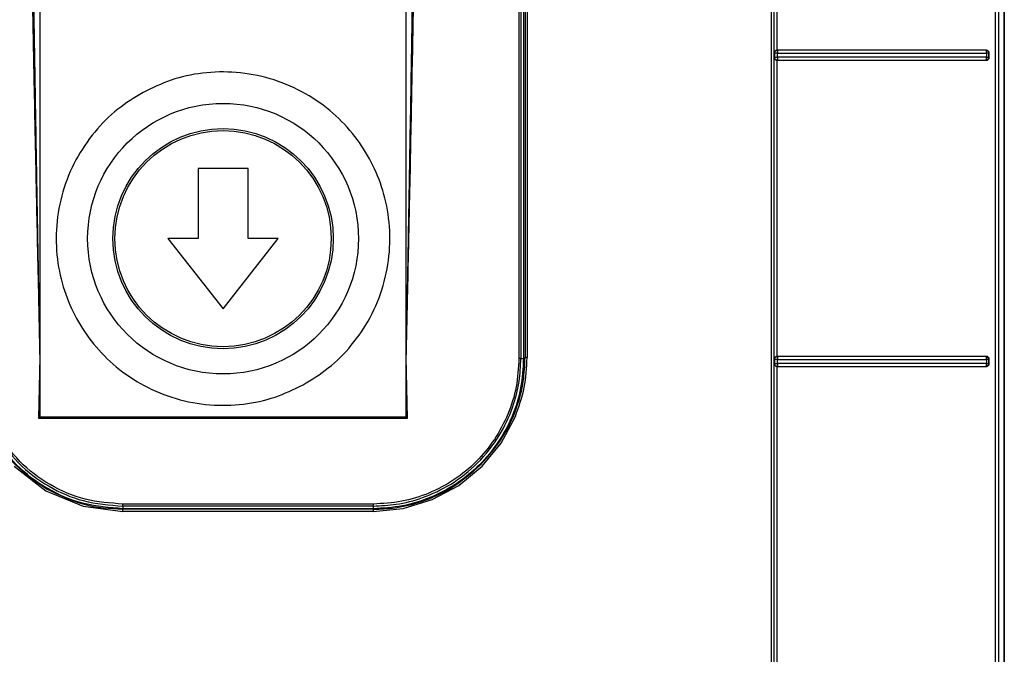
# Model space of a CAD drawing. Header units: inches. Extents: x 170 to 312, y 215 to 248.
# Tile 335 of 656: x 225.714 to 225.8431, y 222.4281 to 222.5114. Entities that reach past the tile are written whole.
import ezdxf

# ---------------------------------------------------------------- set-up
doc = ezdxf.new("R2010")
doc.units = ezdxf.units.IN
doc.header["$LTSCALE"] = 0.25
doc.header["$MEASUREMENT"] = 0
doc.layers.add('MOTOR LH', color=7, linetype='Continuous')

msp = doc.modelspace()

# ---------------------------------------------------------------- linework, layer by layer
at = {"layer": 'MOTOR LH'}
for p, q in [((225.71667, 222.58764), (225.71667, 222.45929)), ((225.7647, 222.45929), (225.7647, 222.58764)), ((225.84305, 222.2356), (225.84305, 222.55105)), ((225.84305, 222.55105), (225.84305, 222.25339)), ((225.8129, 222.50697), (225.8129, 222.54658)), ((225.81331, 222.50736), (225.8133, 222.5462)), ((225.77946, 222.52598), (225.77945, 222.46695)), ((225.77972, 222.52598), (225.77971, 222.46693)), ((225.78006, 222.52598), (225.78006, 222.46693)), ((225.78027, 222.5261), (225.78027, 222.46705)), ((225.78054, 222.52606), (225.78053, 222.46706)), ((225.81332, 222.50735), (225.81331, 222.50736)), ((225.84067, 222.50736), (225.84062, 222.50735)), ((225.8407, 222.50723), (225.84066, 222.50731)), ((225.8129, 222.50697), (225.81293, 222.50695)), ((225.81293, 222.50645), (225.8129, 222.50642)), ((225.8129, 222.46681), (225.8129, 222.50642)), ((225.81293, 222.50695), (225.81293, 222.50645)), ((225.8133, 222.50604), (225.81332, 222.50605)), ((225.81331, 222.4672), (225.8133, 222.50604)), ((225.81332, 222.50645), (225.81332, 222.50696)), ((225.81332, 222.50645), (225.81332, 222.50634)), ((225.81332, 222.50608), (225.81332, 222.50605)), ((225.84061, 222.50606), (225.84064, 222.50607)), ((225.84061, 222.50606), (225.84067, 222.50605)), ((225.84064, 222.50607), (225.84066, 222.50609)), ((225.84066, 222.50609), (225.8407, 222.50618)), ((225.84073, 222.50696), (225.84073, 222.50645)), ((225.841, 222.50695), (225.84109, 222.50697)), ((225.841, 222.50695), (225.841, 222.50645)), ((225.841, 222.50645), (225.84109, 222.50643)), ((225.84109, 222.50643), (225.84109, 222.50697)), ((225.74397, 222.49184), (225.73741, 222.49184)), ((225.73741, 222.49184), (225.73741, 222.48265)), ((225.74397, 222.48265), (225.74397, 222.49184)), ((225.73741, 222.48265), (225.73347, 222.48265)), ((225.73347, 222.48265), (225.74069, 222.47346)), ((225.74069, 222.47346), (225.7479, 222.48265)), ((225.7479, 222.48265), (225.74397, 222.48265)), ((225.71667, 222.46717), (225.71651, 222.45913)), ((225.76486, 222.45913), (225.7647, 222.46717)), ((225.77971, 222.46693), (225.78006, 222.46693)), ((225.78027, 222.46705), (225.78027, 222.46705)), ((225.8129, 222.46681), (225.81293, 222.46679)), ((225.81293, 222.46629), (225.8129, 222.46627)), ((225.8129, 222.42666), (225.8129, 222.46627)), ((225.81293, 222.46679), (225.81293, 222.46629)), ((225.81332, 222.46719), (225.81331, 222.4672)), ((225.81332, 222.46629), (225.81332, 222.4668)), ((225.81332, 222.46602), (225.81332, 222.46593)), ((225.84067, 222.4672), (225.84062, 222.46719)), ((225.8407, 222.46707), (225.84066, 222.46716)), ((225.84066, 222.46593), (225.8407, 222.46602)), ((225.84073, 222.4668), (225.84073, 222.46629)), ((225.841, 222.4668), (225.84109, 222.46681)), ((225.841, 222.4668), (225.841, 222.46629)), ((225.841, 222.46629), (225.84109, 222.46628)), ((225.84109, 222.46628), (225.84109, 222.46681)), ((225.8133, 222.46589), (225.81332, 222.4659)), ((225.81331, 222.42704), (225.8133, 222.46589)), ((225.81332, 222.46593), (225.81332, 222.4659)), ((225.84061, 222.4659), (225.84064, 222.46591)), ((225.84061, 222.4659), (225.84067, 222.46589)), ((225.84064, 222.46591), (225.84066, 222.46593)), ((225.71651, 222.45913), (225.71667, 222.45929)), ((225.71651, 222.45913), (225.76486, 222.45913)), ((225.71667, 222.45929), (225.7647, 222.45929)), ((225.7647, 222.45929), (225.76486, 222.45913)), ((225.77713, 222.45585), (225.77899, 222.45933)), ((225.77463, 222.4528), (225.77713, 222.45585)), ((225.71332, 222.4528), (225.71749, 222.44959)), ((225.77157, 222.45029), (225.77463, 222.4528)), ((225.71749, 222.44959), (225.72235, 222.44758)), ((225.76809, 222.44843), (225.77157, 222.45029)), ((225.76431, 222.44728), (225.76809, 222.44843)), ((225.72235, 222.44758), (225.72757, 222.44689)), ((225.76037, 222.44785), (225.72756, 222.44785)), ((225.76037, 222.44758), (225.72756, 222.44758)), ((225.72756, 222.44758), (225.72756, 222.44724)), ((225.76037, 222.44724), (225.72756, 222.44724)), ((225.76038, 222.44716), (225.72757, 222.44716)), ((225.76038, 222.44689), (225.72757, 222.44689)), ((225.76037, 222.44758), (225.76037, 222.44724)), ((225.76038, 222.44689), (225.76431, 222.44728))]:
    msp.add_line(p, q, dxfattribs=at)
for radius in [0.01774, 0.01444, 0.01417]:
    msp.add_circle((225.74069, 222.48265), radius, dxfattribs=at)
for points, knots in [([(225.81249, 222.55187), (225.81249, 222.53099), (225.81249, 222.48923), (225.81249, 222.42657), (225.81249, 222.36393), (225.81249, 222.30132), (225.81249, 222.25964), (225.81249, 222.2388)], [0, 0, 0, 0, 0.2, 0.4, 0.6, 0.8, 1, 1, 1, 1]), ([(225.81288, 222.23978), (225.81288, 222.26055), (225.81288, 222.30208), (225.81288, 222.36446), (225.81288, 222.42689), (225.81288, 222.48933), (225.81288, 222.53094), (225.81288, 222.55175)], [0, 0, 0, 0, 0.199959, 0.399961, 0.599979, 0.80001, 1, 1, 1, 1]), ([(225.84187, 222.55179), (225.84187, 222.53391), (225.84185, 222.49815), (225.84184, 222.4445), (225.84184, 222.40875), (225.84184, 222.39087)], [0, 0, 0, 0, 0.3333777, 0.6667111, 1, 1, 1, 1]), ([(225.84232, 222.5514), (225.8423, 222.53013), (225.84227, 222.48759), (225.84229, 222.42375), (225.84234, 222.35993), (225.84243, 222.29615), (225.84253, 222.2537), (225.84258, 222.23247)], [0, 0, 0, 0, 0.199984, 0.399977, 0.600029, 0.800023, 1, 1, 1, 1]), ([(225.71519, 222.54994), (225.71522, 222.54695), (225.71528, 222.54081), (225.71541, 222.53169), (225.71555, 222.52242), (225.71572, 222.51326), (225.71588, 222.5047), (225.71604, 222.49669), (225.71619, 222.48962), (225.71634, 222.48254), (225.7165, 222.47521), (225.71661, 222.46999), (225.71667, 222.46717)], [0, 0, 0, 0, 0.108305, 0.22261, 0.330745, 0.444165, 0.554601, 0.640848, 0.734435, 0.810783, 0.897533, 1, 1, 1, 1]), ([(225.71544, 222.54995), (225.71545, 222.54822), (225.71548, 222.54458), (225.71554, 222.53884), (225.71561, 222.53256), (225.71569, 222.52573), (225.7158, 222.51836), (225.71591, 222.511), (225.71601, 222.50461), (225.7161, 222.49933), (225.71618, 222.49473), (225.71625, 222.49062), (225.71631, 222.48715), (225.71637, 222.48385), (225.71644, 222.47965), (225.71655, 222.47391), (225.71663, 222.46958), (225.71667, 222.46717)], [0, 0, 0, 0, 0.062702, 0.131993, 0.207874, 0.290346, 0.379406, 0.475057, 0.557054, 0.610988, 0.666485, 0.723545, 0.759898, 0.792286, 0.843099, 0.912337, 1, 1, 1, 1]), ([(225.7647, 222.46717), (225.76474, 222.46919), (225.76481, 222.47288), (225.7649, 222.47792), (225.76497, 222.48192), (225.76502, 222.4849), (225.76507, 222.48732), (225.76511, 222.49003), (225.76518, 222.49382), (225.76526, 222.49851), (225.76535, 222.50352), (225.76543, 222.50889), (225.76556, 222.51711), (225.76571, 222.52764), (225.76585, 222.5394), (225.76591, 222.54664), (225.76594, 222.54995)], [0, 0, 0, 0, 0.07319, 0.133984, 0.182381, 0.218382, 0.241987, 0.269928, 0.316673, 0.379251, 0.439861, 0.498505, 0.573594, 0.73788, 0.880015, 1, 1, 1, 1]), ([(225.7647, 222.46717), (225.76476, 222.46975), (225.76486, 222.47457), (225.76501, 222.48126), (225.76515, 222.48766), (225.76528, 222.49408), (225.76541, 222.5007), (225.76554, 222.50727), (225.76568, 222.51467), (225.76583, 222.52293), (225.76597, 222.53202), (225.76609, 222.54098), (225.76615, 222.54701), (225.76618, 222.54994)], [0, 0, 0, 0, 0.093729, 0.174536, 0.24242, 0.325941, 0.407072, 0.482165, 0.564229, 0.675047, 0.781572, 0.893672, 1, 1, 1, 1]), ([(225.81293, 222.50695), (225.81293, 222.50699), (225.81293, 222.50705), (225.81297, 222.50715), (225.81304, 222.50723), (225.8131, 222.50728), (225.81315, 222.50731), (225.81318, 222.50732), (225.8132, 222.50733), (225.81322, 222.50733), (225.81326, 222.50734), (225.81329, 222.50734), (225.81332, 222.50735)], [0, 0, 0, 0, 0.169717, 0.309821, 0.50036, 0.669269, 0.720735, 0.750058, 0.812687, 0.820426, 0.875276, 1, 1, 1, 1]), ([(225.81331, 222.50736), (225.81327, 222.50735), (225.81321, 222.50735), (225.81312, 222.50731), (225.81304, 222.50726), (225.813, 222.50722), (225.81298, 222.50719)], [0, 0, 0, 0, 0.230859, 0.468557, 0.712686, 1, 1, 1, 1]), ([(225.84067, 222.50736), (225.8377, 222.50736), (225.83176, 222.50736), (225.82258, 222.50736), (225.8164, 222.50736), (225.81331, 222.50736)], [0, 0, 0, 0, 0.333152, 0.666752, 1, 1, 1, 1]), ([(225.81332, 222.50735), (225.81332, 222.50734), (225.81332, 222.50733), (225.81332, 222.50726), (225.81332, 222.50723)], [0, 0, 0, 0, 0.500043, 1, 1, 1, 1]), ([(225.84062, 222.50735), (225.83765, 222.50735), (225.83173, 222.50735), (225.82257, 222.50735), (225.8164, 222.50735), (225.81332, 222.50735)], [0, 0, 0, 0, 0.333018, 0.666912, 1, 1, 1, 1]), ([(225.84066, 222.50731), (225.84065, 222.50732), (225.84064, 222.50734), (225.84063, 222.50735), (225.84062, 222.50735), (225.84062, 222.50735), (225.84062, 222.50735)], [0, 0, 0, 0, 0.500013, 0.83434, 0.938283, 1, 1, 1, 1]), ([(225.84062, 222.50735), (225.84067, 222.50734), (225.84077, 222.50733), (225.84088, 222.50724), (225.84095, 222.50715), (225.84099, 222.50705), (225.841, 222.50699), (225.841, 222.50695)], [0, 0, 0, 0, 0.250906, 0.501408, 0.695045, 0.83371, 1, 1, 1, 1]), ([(225.84109, 222.50697), (225.84108, 222.507), (225.84108, 222.50705), (225.84105, 222.50714), (225.84097, 222.50725), (225.84084, 222.50734), (225.84073, 222.50735), (225.84067, 222.50736)], [0, 0, 0, 0, 0.116527, 0.229907, 0.466736, 0.729518, 1, 1, 1, 1]), ([(225.81298, 222.50719), (225.81296, 222.50715), (225.81292, 222.50709), (225.81291, 222.50702), (225.8129, 222.50699), (225.8129, 222.50698), (225.8129, 222.50697), (225.8129, 222.50697)], [0, 0, 0, 0, 0.561295, 0.8701, 0.957428, 0.984304, 1, 1, 1, 1]), ([(225.8129, 222.50642), (225.81291, 222.50639), (225.81292, 222.50631), (225.81296, 222.50624), (225.81298, 222.50621)], [0, 0, 0, 0, 0.503791, 1, 1, 1, 1]), ([(225.81332, 222.50696), (225.81329, 222.50696), (225.81324, 222.50695), (225.81316, 222.50696), (225.81309, 222.50696), (225.81301, 222.50695), (225.81296, 222.50695), (225.81293, 222.50696), (225.81293, 222.50695), (225.81293, 222.50695)], [0, 0, 0, 0, 0.1448761, 0.2888763, 0.4064672, 0.5453396, 0.7784567, 0.8916654, 1, 1, 1, 1]), ([(225.81293, 222.50645), (225.81293, 222.50645), (225.81295, 222.50645), (225.81304, 222.50645), (225.81314, 222.50645), (225.81323, 222.50645), (225.81329, 222.50645), (225.81332, 222.50645)], [0, 0, 0, 0, 0.2509367, 0.5014619, 0.6987674, 0.8365444, 1, 1, 1, 1]), ([(225.81332, 222.50605), (225.81329, 222.50606), (225.81322, 222.50606), (225.81312, 222.5061), (225.81304, 222.50616), (225.81299, 222.50623), (225.81297, 222.50628), (225.81295, 222.5063), (225.81295, 222.50632), (225.81294, 222.50635), (225.81293, 222.50639), (225.81293, 222.50642), (225.81293, 222.50645)], [0, 0, 0, 0, 0.1706537, 0.3115785, 0.5034068, 0.6707761, 0.7218148, 0.75094, 0.8128715, 0.833619, 0.8750169, 1, 1, 1, 1]), ([(225.81298, 222.50621), (225.813, 222.50618), (225.81304, 222.50614), (225.81312, 222.50609), (225.81321, 222.50605), (225.81327, 222.50605), (225.8133, 222.50604)], [0, 0, 0, 0, 0.29194, 0.548646, 0.775454, 1, 1, 1, 1]), ([(225.8133, 222.50604), (225.81639, 222.50604), (225.82258, 222.50604), (225.83176, 222.50605), (225.8377, 222.50605), (225.84067, 222.50605)], [0, 0, 0, 0, 0.333449, 0.66692, 1, 1, 1, 1]), ([(225.81332, 222.50723), (225.81332, 222.5072), (225.81332, 222.50714), (225.81332, 222.50705), (225.81332, 222.50699), (225.81332, 222.50696)], [0, 0, 0, 0, 0.396825, 0.672899, 1, 1, 1, 1]), ([(225.81332, 222.50696), (225.8164, 222.50696), (225.82257, 222.50696), (225.83177, 222.50696), (225.83774, 222.50696), (225.84073, 222.50696)], [0, 0, 0, 0, 0.331506, 0.664839, 1, 1, 1, 1]), ([(225.84073, 222.50645), (225.83774, 222.50645), (225.83177, 222.50645), (225.82257, 222.50645), (225.8164, 222.50645), (225.81332, 222.50645)], [0, 0, 0, 0, 0.335093, 0.668426, 1, 1, 1, 1]), ([(225.81332, 222.50634), (225.81332, 222.50631), (225.81332, 222.50624), (225.81332, 222.5062), (225.81332, 222.50617)], [0, 0, 0, 0, 0.5849878, 1, 1, 1, 1]), ([(225.81332, 222.50617), (225.81332, 222.50616), (225.81332, 222.50612), (225.81332, 222.5061), (225.81332, 222.50608)], [0, 0, 0, 0, 0.510853, 1, 1, 1, 1]), ([(225.81332, 222.50605), (225.8164, 222.50605), (225.82257, 222.50605), (225.83172, 222.50605), (225.83765, 222.50606), (225.84061, 222.50606)], [0, 0, 0, 0, 0.333072, 0.666957, 1, 1, 1, 1]), ([(225.841, 222.50645), (225.84099, 222.5064), (225.84098, 222.5063), (225.84089, 222.50617), (225.84076, 222.50608), (225.84066, 222.50606), (225.84061, 222.50606)], [0, 0, 0, 0, 0.250029, 0.499997, 0.749969, 1, 1, 1, 1]), ([(225.84067, 222.50605), (225.84072, 222.50605), (225.84084, 222.50606), (225.84097, 222.50616), (225.84105, 222.50626), (225.84108, 222.50636), (225.84109, 222.50641), (225.84109, 222.50643)], [0, 0, 0, 0, 0.2717688, 0.5368517, 0.7738537, 0.8858453, 1, 1, 1, 1]), ([(225.84073, 222.50696), (225.84073, 222.50698), (225.84073, 222.50703), (225.84072, 222.50711), (225.84071, 222.50717), (225.8407, 222.50721), (225.8407, 222.50723)], [0, 0, 0, 0, 0.2500063, 0.5000148, 0.7500138, 1, 1, 1, 1]), ([(225.8407, 222.50618), (225.8407, 222.5062), (225.84071, 222.50624), (225.84072, 222.5063), (225.84073, 222.50638), (225.84073, 222.50643), (225.84073, 222.50645)], [0, 0, 0, 0, 0.24975, 0.499936, 0.750122, 1, 1, 1, 1]), ([(225.841, 222.50695), (225.84099, 222.50695), (225.84097, 222.50696), (225.84091, 222.50696), (225.84083, 222.50696), (225.84076, 222.50696), (225.84073, 222.50696)], [0, 0, 0, 0, 0.250008, 0.500005, 0.749993, 1, 1, 1, 1]), ([(225.84073, 222.50645), (225.84076, 222.50645), (225.84083, 222.50645), (225.84091, 222.50645), (225.84097, 222.50645), (225.84099, 222.50645), (225.841, 222.50645)], [0, 0, 0, 0, 0.250113, 0.499997, 0.749888, 1, 1, 1, 1]), ([(225.75117, 222.46347), (225.7523, 222.46417), (225.75464, 222.46561), (225.75764, 222.46863), (225.76011, 222.47228), (225.76181, 222.47645), (225.76263, 222.48088), (225.76253, 222.48529), (225.76161, 222.48943), (225.75998, 222.49319), (225.75769, 222.49659), (225.75471, 222.4996), (225.75105, 222.50207), (225.74689, 222.50377), (225.74245, 222.50459), (225.73805, 222.50449), (225.73389, 222.5036), (225.73141, 222.50241), (225.73021, 222.50183)], [0, 0, 0, 0, 0.058258, 0.120006, 0.18432, 0.25, 0.31568, 0.379994, 0.441742, 0.5, 0.558258, 0.620006, 0.68432, 0.75, 0.81568, 0.879994, 0.941742, 1, 1, 1, 1]), ([(225.73021, 222.50183), (225.72907, 222.50113), (225.72673, 222.49969), (225.72374, 222.49667), (225.72127, 222.49302), (225.71956, 222.48885), (225.71875, 222.48442), (225.71884, 222.48001), (225.71977, 222.47587), (225.7214, 222.47211), (225.72368, 222.46871), (225.72666, 222.4657), (225.73032, 222.46323), (225.73449, 222.46153), (225.73892, 222.46071), (225.74332, 222.46082), (225.74748, 222.4617), (225.74996, 222.46289), (225.75117, 222.46347)], [0, 0, 0, 0, 0.058258, 0.120006, 0.18432, 0.25, 0.31568, 0.379994, 0.441742, 0.5, 0.558258, 0.620006, 0.68432, 0.75, 0.81568, 0.879994, 0.941742, 1, 1, 1, 1]), ([(225.77945, 222.46695), (225.77938, 222.4657), (225.77924, 222.46319), (225.7781, 222.45958), (225.77634, 222.45626), (225.77395, 222.45335), (225.77104, 222.45096), (225.76772, 222.44919), (225.76412, 222.44806), (225.76162, 222.44792), (225.76037, 222.44785)], [0, 0, 0, 0, 0.1257748, 0.2507498, 0.3755884, 0.500482, 0.6253602, 0.7502409, 0.875117, 1, 1, 1, 1]), ([(225.76037, 222.44758), (225.76138, 222.44763), (225.76357, 222.44773), (225.76702, 222.44864), (225.7707, 222.45038), (225.77418, 222.45313), (225.77693, 222.45661), (225.77867, 222.4603), (225.77957, 222.46375), (225.77967, 222.46592), (225.77971, 222.46693)], [0, 0, 0, 0, 0.09975, 0.21635, 0.349779, 0.500012, 0.650983, 0.784654, 0.901, 1, 1, 1, 1]), ([(225.78006, 222.46693), (225.77998, 222.46564), (225.77984, 222.46306), (225.77867, 222.45934), (225.77685, 222.45592), (225.77438, 222.45292), (225.77138, 222.45045), (225.76795, 222.44863), (225.76424, 222.44746), (225.76166, 222.44731), (225.76037, 222.44724)], [0, 0, 0, 0, 0.125, 0.25, 0.375, 0.5, 0.625, 0.75, 0.875, 1, 1, 1, 1]), ([(225.77444, 222.45298), (225.77548, 222.45417), (225.77744, 222.45642), (225.77919, 222.46025), (225.78012, 222.46378), (225.78022, 222.46602), (225.78027, 222.46705)], [0, 0, 0, 0, 0.302481, 0.570006, 0.802527, 1, 1, 1, 1]), ([(225.77899, 222.45933), (225.77944, 222.46058), (225.78033, 222.46308), (225.78046, 222.46573), (225.78053, 222.46706)], [0, 0, 0, 0, 0.499244, 1, 1, 1, 1]), ([(225.77971, 222.46693), (225.77971, 222.46693), (225.7797, 222.46693), (225.77966, 222.46693), (225.77962, 222.46694), (225.77957, 222.46694), (225.77951, 222.46695), (225.77947, 222.46695), (225.77945, 222.46695)], [0, 0, 0, 0, 0.200606, 0.433554, 0.562809, 0.700299, 0.846022, 1, 1, 1, 1]), ([(225.78053, 222.46706), (225.78051, 222.46706), (225.78048, 222.46706), (225.78041, 222.46706), (225.78034, 222.46705), (225.78029, 222.46705), (225.78027, 222.46705), (225.78027, 222.46705), (225.78027, 222.46705)], [0, 0, 0, 0, 0.126359, 0.251273, 0.500023, 0.748778, 0.873684, 1, 1, 1, 1]), ([(225.81298, 222.46704), (225.81296, 222.467), (225.81292, 222.46694), (225.81291, 222.46686), (225.8129, 222.46683), (225.8129, 222.46682), (225.8129, 222.46681)], [0, 0, 0, 0, 0.559988, 0.867961, 0.955984, 1, 1, 1, 1]), ([(225.8129, 222.46627), (225.81291, 222.46623), (225.81292, 222.46615), (225.81296, 222.46608), (225.81298, 222.46605)], [0, 0, 0, 0, 0.503579, 1, 1, 1, 1]), ([(225.81293, 222.46679), (225.81293, 222.46683), (225.81293, 222.46689), (225.81297, 222.46699), (225.81304, 222.46707), (225.8131, 222.46713), (225.81315, 222.46715), (225.81318, 222.46716), (225.8132, 222.46717), (225.81322, 222.46718), (225.81326, 222.46719), (225.81329, 222.46719), (225.81332, 222.46719)], [0, 0, 0, 0, 0.169752, 0.309862, 0.50035, 0.66928, 0.720739, 0.750049, 0.812671, 0.833624, 0.87528, 1, 1, 1, 1]), ([(225.81332, 222.4668), (225.81329, 222.46679), (225.81324, 222.46679), (225.81316, 222.46679), (225.81309, 222.4668), (225.81301, 222.46679), (225.81296, 222.46679), (225.81293, 222.4668), (225.81293, 222.4668), (225.81293, 222.46679)], [0, 0, 0, 0, 0.1448426, 0.288912, 0.4062167, 0.5454476, 0.7785945, 0.8917454, 1, 1, 1, 1]), ([(225.81293, 222.46629), (225.81293, 222.46629), (225.81295, 222.46629), (225.81304, 222.46629), (225.81314, 222.46629), (225.81323, 222.46629), (225.81329, 222.46629), (225.81332, 222.46629)], [0, 0, 0, 0, 0.250948, 0.501484, 0.698782, 0.836552, 1, 1, 1, 1]), ([(225.81332, 222.4659), (225.81329, 222.4659), (225.81322, 222.4659), (225.81312, 222.46594), (225.81304, 222.46601), (225.81299, 222.46607), (225.81297, 222.46612), (225.81295, 222.46614), (225.81295, 222.46617), (225.81294, 222.46619), (225.81293, 222.46623), (225.81293, 222.46626), (225.81293, 222.46629)], [0, 0, 0, 0, 0.170607, 0.311515, 0.503405, 0.670584, 0.721671, 0.750935, 0.812871, 0.834085, 0.875021, 1, 1, 1, 1]), ([(225.81331, 222.4672), (225.81327, 222.4672), (225.81321, 222.46719), (225.81312, 222.46716), (225.81304, 222.4671), (225.813, 222.46706), (225.81298, 222.46704)], [0, 0, 0, 0, 0.229537, 0.467792, 0.71078, 1, 1, 1, 1]), ([(225.81298, 222.46605), (225.813, 222.46603), (225.81304, 222.46598), (225.81312, 222.46593), (225.81321, 222.4659), (225.81327, 222.46589), (225.8133, 222.46589)], [0, 0, 0, 0, 0.291589, 0.548416, 0.7754, 1, 1, 1, 1]), ([(225.84067, 222.4672), (225.8377, 222.4672), (225.83176, 222.4672), (225.82258, 222.4672), (225.81639, 222.4672), (225.81331, 222.4672)], [0, 0, 0, 0, 0.333094, 0.666813, 1, 1, 1, 1]), ([(225.81332, 222.46719), (225.81332, 222.46718), (225.81332, 222.46717), (225.81332, 222.4671), (225.81332, 222.46707)], [0, 0, 0, 0, 0.500049, 1, 1, 1, 1]), ([(225.84062, 222.46719), (225.83765, 222.46719), (225.83173, 222.46719), (225.82257, 222.46719), (225.8164, 222.46719), (225.81332, 222.46719)], [0, 0, 0, 0, 0.333017, 0.666911, 1, 1, 1, 1]), ([(225.81332, 222.46707), (225.81332, 222.46704), (225.81332, 222.46698), (225.81332, 222.46689), (225.81332, 222.46683), (225.81332, 222.4668)], [0, 0, 0, 0, 0.395106, 0.671612, 1, 1, 1, 1]), ([(225.81332, 222.4668), (225.81642, 222.4668), (225.82261, 222.46679), (225.8318, 222.4668), (225.83776, 222.4668), (225.84073, 222.4668)], [0, 0, 0, 0, 0.333333, 0.666667, 1, 1, 1, 1]), ([(225.81332, 222.46629), (225.81332, 222.46624), (225.81332, 222.46618), (225.81332, 222.46611), (225.81332, 222.46607), (225.81332, 222.46604), (225.81332, 222.46602)], [0, 0, 0, 0, 0.49714, 0.578466, 0.721694, 1, 1, 1, 1]), ([(225.84073, 222.46629), (225.83776, 222.46629), (225.8318, 222.46629), (225.82261, 222.46629), (225.81642, 222.46629), (225.81332, 222.46629)], [0, 0, 0, 0, 0.333333, 0.666667, 1, 1, 1, 1]), ([(225.841, 222.46629), (225.84099, 222.46624), (225.84098, 222.46614), (225.84089, 222.46601), (225.84076, 222.46592), (225.84066, 222.46591), (225.84061, 222.4659)], [0, 0, 0, 0, 0.250212, 0.499885, 0.749889, 1, 1, 1, 1]), ([(225.84066, 222.46716), (225.84065, 222.46717), (225.84064, 222.46718), (225.84062, 222.46719), (225.84062, 222.46719), (225.84062, 222.46719), (225.84062, 222.46719)], [0, 0, 0, 0, 0.5642279, 0.8627549, 0.9515364, 1, 1, 1, 1]), ([(225.84062, 222.46719), (225.84067, 222.46718), (225.84077, 222.46717), (225.84088, 222.46708), (225.84095, 222.46699), (225.84099, 222.46689), (225.841, 222.46683), (225.841, 222.4668)], [0, 0, 0, 0, 0.250904, 0.501394, 0.694906, 0.833601, 1, 1, 1, 1]), ([(225.84109, 222.46681), (225.84108, 222.46684), (225.84108, 222.46689), (225.84105, 222.46698), (225.84097, 222.46709), (225.84084, 222.46719), (225.84073, 222.4672), (225.84067, 222.4672)], [0, 0, 0, 0, 0.116319, 0.229622, 0.466596, 0.72971, 1, 1, 1, 1]), ([(225.84067, 222.46589), (225.84073, 222.46589), (225.84084, 222.4659), (225.84097, 222.466), (225.84105, 222.46611), (225.84108, 222.4662), (225.84108, 222.46625), (225.84109, 222.46628)], [0, 0, 0, 0, 0.270485, 0.533784, 0.770305, 0.883586, 1, 1, 1, 1]), ([(225.84073, 222.4668), (225.84073, 222.46682), (225.84073, 222.46687), (225.84072, 222.46695), (225.84071, 222.46701), (225.8407, 222.46705), (225.8407, 222.46707)], [0, 0, 0, 0, 0.250003, 0.499999, 0.750005, 1, 1, 1, 1]), ([(225.8407, 222.46602), (225.8407, 222.46604), (225.84071, 222.46608), (225.84072, 222.46614), (225.84073, 222.46622), (225.84073, 222.46627), (225.84073, 222.46629)], [0, 0, 0, 0, 0.249755, 0.499929, 0.750119, 1, 1, 1, 1]), ([(225.841, 222.4668), (225.84099, 222.4668), (225.84097, 222.4668), (225.84091, 222.4668), (225.84083, 222.4668), (225.84076, 222.4668), (225.84073, 222.4668)], [0, 0, 0, 0, 0.249991, 0.499993, 0.749993, 1, 1, 1, 1]), ([(225.84073, 222.46629), (225.84076, 222.46629), (225.84083, 222.46629), (225.84091, 222.46629), (225.84097, 222.46629), (225.84099, 222.46629), (225.841, 222.46629)], [0, 0, 0, 0, 0.250131, 0.500012, 0.749885, 1, 1, 1, 1]), ([(225.8133, 222.46589), (225.81639, 222.46589), (225.82258, 222.46589), (225.83176, 222.46589), (225.8377, 222.46589), (225.84067, 222.46589)], [0, 0, 0, 0, 0.333374, 0.666979, 1, 1, 1, 1]), ([(225.81332, 222.4659), (225.8164, 222.4659), (225.82257, 222.4659), (225.83172, 222.4659), (225.83765, 222.4659), (225.84061, 222.4659)], [0, 0, 0, 0, 0.333074, 0.666959, 1, 1, 1, 1]), ([(225.71035, 222.4571), (225.71132, 222.45565), (225.71327, 222.45274), (225.71617, 222.4508), (225.71763, 222.44982)], [0, 0, 0, 0, 0.499997, 1, 1, 1, 1]), ([(225.72756, 222.44724), (225.72584, 222.44737), (225.72241, 222.44763), (225.71762, 222.44971), (225.71343, 222.45281), (225.71149, 222.45566), (225.71052, 222.45708)], [0, 0, 0, 0, 0.25, 0.5, 0.75, 1, 1, 1, 1]), ([(225.71081, 222.45726), (225.71177, 222.45586), (225.71368, 222.45306), (225.71774, 222.45005), (225.72243, 222.44799), (225.72581, 222.44772), (225.72756, 222.44758)], [0, 0, 0, 0, 0.249995, 0.499994, 0.740007, 1, 1, 1, 1]), ([(225.72756, 222.44785), (225.7259, 222.44797), (225.72257, 222.44822), (225.71793, 222.45024), (225.71387, 222.45325), (225.71198, 222.45601), (225.71104, 222.45739)], [0, 0, 0, 0, 0.249999, 0.500001, 0.750003, 1, 1, 1, 1]), ([(225.76038, 222.44716), (225.76133, 222.4472), (225.76347, 222.44729), (225.76694, 222.44815), (225.77086, 222.44988), (225.77319, 222.4519), (225.77444, 222.45298)], [0, 0, 0, 0, 0.183203, 0.410987, 0.683281, 1, 1, 1, 1]), ([(225.71763, 222.44982), (225.71921, 222.44904), (225.72236, 222.4475), (225.72585, 222.44727), (225.72757, 222.44716)], [0, 0, 0, 0, 0.505911, 1, 1, 1, 1]), ([(225.72756, 222.44758), (225.72756, 222.44759), (225.72756, 222.4476), (225.72756, 222.44766), (225.72756, 222.44774), (225.72756, 222.44781), (225.72756, 222.44785)], [0, 0, 0, 0, 0.2499955, 0.4999998, 0.7499978, 1, 1, 1, 1]), ([(225.72757, 222.44689), (225.72757, 222.44693), (225.72757, 222.447), (225.72757, 222.44709), (225.72757, 222.44715), (225.72757, 222.44715), (225.72757, 222.44716)], [0, 0, 0, 0, 0.25, 0.499998, 0.749999, 1, 1, 1, 1]), ([(225.76037, 222.44785), (225.76037, 222.44781), (225.76037, 222.44774), (225.76037, 222.44766), (225.76037, 222.4476), (225.76037, 222.44759), (225.76037, 222.44758)], [0, 0, 0, 0, 0.250002, 0.5, 0.750005, 1, 1, 1, 1]), ([(225.76038, 222.44716), (225.76038, 222.44715), (225.76038, 222.44714), (225.76038, 222.44708), (225.76038, 222.447), (225.76038, 222.44693), (225.76038, 222.44689)], [0, 0, 0, 0, 0.249998, 0.499996, 0.749995, 1, 1, 1, 1])]:
    msp.add_open_spline(points, degree=3, knots=knots, dxfattribs=at)

doc.saveas('drawing.dxf')
